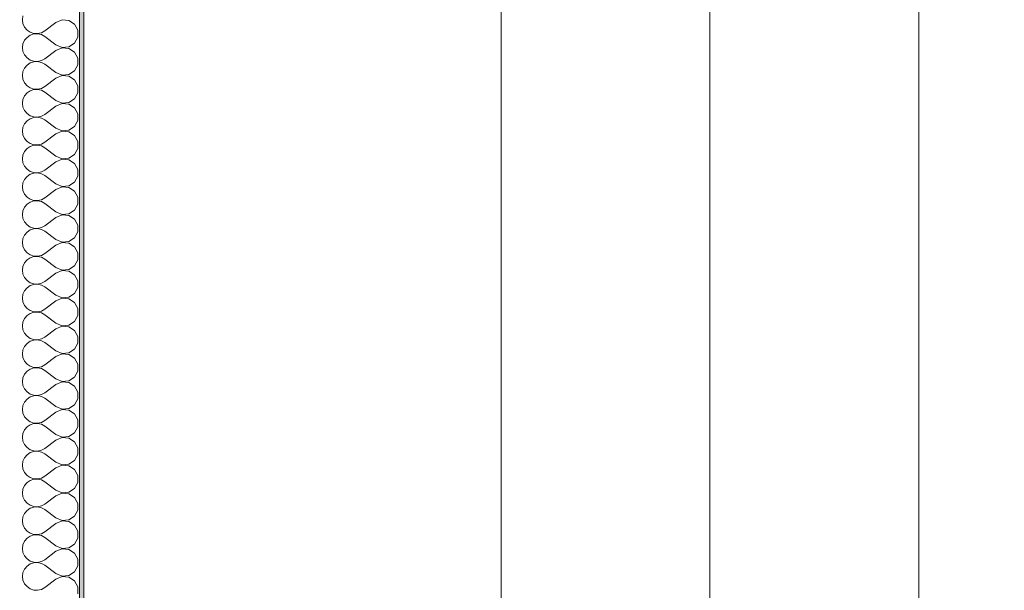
# Model space of a CAD drawing. Header units: metres. Extents: x -4 to 99, y -11 to 17.
# Tile 668 of 747: x 62.28 to 64.64, y 9.23 to 10.6. Entities that reach past the tile are written whole.
import ezdxf

# ---------------------------------------------------------------- set-up
doc = ezdxf.new("R2010")
doc.units = ezdxf.units.M
doc.header["$MEASUREMENT"] = 0
doc.layers.add('152 - Bemaßung_ Beschriftung.Ausbau', color=7, linetype='Continuous')
doc.layers.add('604 - Struktur.Wand Aussen', color=7, linetype='Continuous')
doc.styles.add('ERSTELLTER_STIL_2', font='txt')
doc.dimstyles.new('ERSTELLTER_STIL__1', dxfattribs={"dimtxt": 0.1, "dimasz": 0.0532, "dimexe": 0.18, "dimexo": 0.0625, "dimgap": 0, "dimtad": 1, "dimzin": 0, "dimdsep": 46, "dimtxsty": 'ERSTELLTER_STIL_2', "dimblk": 'ARROWHEAD_2', "dimblk1": 'ARROWHEAD_2', "dimblk2": 'ARROWHEAD_2', "dimcen": 0.09, "dimse1": 1, "dimse2": 1, "dimclrd": 7, "dimclre": 7, "dimclrt": 7, "dimazin": 0, "dimtfac": 1, "dimtdec": 4, "dimtmove": 0, "dimatfit": 3, "dimfxl": 1, "dimtolj": 1, "dimtzin": 0, "dimarcsym": 0})
doc.dimstyles.new('ERSTELLTER_STIL__13', dxfattribs={"dimtxt": 0.1, "dimasz": 0.0532, "dimexe": 0.18, "dimexo": 0.5, "dimgap": 0, "dimtad": 1, "dimzin": 0, "dimdsep": 46, "dimtxsty": 'ERSTELLTER_STIL_2', "dimblk": 'ARROWHEAD_2', "dimblk1": 'ARROWHEAD_2', "dimblk2": 'ARROWHEAD_2', "dimcen": 0.09, "dimse1": 1, "dimse2": 1, "dimclrd": 7, "dimclre": 7, "dimclrt": 7, "dimazin": 0, "dimtfac": 1, "dimtdec": 4, "dimtmove": 0, "dimatfit": 3, "dimfxl": 1, "dimtolj": 1, "dimtzin": 0, "dimarcsym": 0})

# ---------------------------------------------------------------- blocks, each defined once
blk = doc.blocks.new('*X16')
at = {"layer": '604 - Struktur.Wand Aussen', "color": 7, "linetype": 'Continuous', "lineweight": 5}
for p, q in [((62.2896, 10.6091), (62.2884, 10.6)), ((62.2884, 10.6), (62.2896, 10.5909)), ((62.2896, 10.5909), (62.2933, 10.5825)), ((62.3684, 10.5933), (62.3417, 10.5733)), ((62.3833, 10.5996), (62.3684, 10.5933)), ((62.3995, 10.5981), (62.3833, 10.5996)), ((62.413, 10.5891), (62.3995, 10.5981)), ((62.4207, 10.5748), (62.413, 10.5891)), ((62.2933, 10.5825), (62.2992, 10.5754)), ((62.2992, 10.5754), (62.3068, 10.5702)), ((62.3068, 10.5702), (62.3155, 10.5672)), ((62.3155, 10.5661), (62.3068, 10.5631)), ((62.3155, 10.5672), (62.3247, 10.5668)), ((62.3247, 10.5665), (62.3155, 10.5661)), ((62.3247, 10.5668), (62.3336, 10.5689)), ((62.3336, 10.5645), (62.3247, 10.5665)), ((62.3336, 10.5689), (62.3417, 10.5733)), ((62.4207, 10.5585), (62.4207, 10.5748)), ((62.2896, 10.5424), (62.2884, 10.5333)), ((62.2933, 10.5509), (62.2896, 10.5424)), ((62.2992, 10.5579), (62.2933, 10.5509)), ((62.3068, 10.5631), (62.2992, 10.5579)), ((62.3417, 10.56), (62.3336, 10.5645)), ((62.3684, 10.54), (62.3417, 10.56)), ((62.3995, 10.5352), (62.413, 10.5442)), ((62.413, 10.5442), (62.4207, 10.5585)), ((62.2884, 10.5333), (62.2896, 10.5242)), ((62.2896, 10.5242), (62.2933, 10.5158)), ((62.3684, 10.5267), (62.3417, 10.5067)), ((62.3684, 10.54), (62.3833, 10.5337)), ((62.3833, 10.533), (62.3684, 10.5267)), ((62.3833, 10.5337), (62.3995, 10.5352)), ((62.3995, 10.5314), (62.3833, 10.533)), ((62.413, 10.5224), (62.3995, 10.5314)), ((62.4207, 10.5081), (62.413, 10.5224)), ((62.2933, 10.5158), (62.2992, 10.5087)), ((62.2992, 10.5087), (62.3068, 10.5035)), ((62.3068, 10.4965), (62.2992, 10.4913)), ((62.3068, 10.5035), (62.3155, 10.5006)), ((62.3155, 10.4994), (62.3068, 10.4965)), ((62.3155, 10.5006), (62.3247, 10.5001)), ((62.3247, 10.4999), (62.3155, 10.4994)), ((62.3247, 10.5001), (62.3336, 10.5022)), ((62.3336, 10.4978), (62.3247, 10.4999)), ((62.3336, 10.5022), (62.3417, 10.5067)), ((62.3417, 10.4933), (62.3336, 10.4978)), ((62.4207, 10.4919), (62.4207, 10.5081)), ((62.2896, 10.4758), (62.2884, 10.4667)), ((62.2933, 10.4842), (62.2896, 10.4758)), ((62.2992, 10.4913), (62.2933, 10.4842)), ((62.3684, 10.4733), (62.3417, 10.4933)), ((62.3684, 10.4733), (62.3833, 10.467)), ((62.3995, 10.4686), (62.413, 10.4776)), ((62.413, 10.4776), (62.4207, 10.4919)), ((62.2884, 10.4667), (62.2896, 10.4576)), ((62.2896, 10.4576), (62.2933, 10.4491)), ((62.2933, 10.4491), (62.2992, 10.4421)), ((62.3684, 10.46), (62.3417, 10.44)), ((62.3833, 10.4663), (62.3684, 10.46)), ((62.3833, 10.467), (62.3995, 10.4686)), ((62.3995, 10.4648), (62.3833, 10.4663)), ((62.413, 10.4558), (62.3995, 10.4648)), ((62.4207, 10.4415), (62.413, 10.4558)), ((62.2992, 10.4246), (62.2933, 10.4175)), ((62.2992, 10.4421), (62.3068, 10.4369)), ((62.3068, 10.4298), (62.2992, 10.4246)), ((62.3068, 10.4369), (62.3155, 10.4339)), ((62.3155, 10.4328), (62.3068, 10.4298)), ((62.3155, 10.4339), (62.3247, 10.4335)), ((62.3247, 10.4332), (62.3155, 10.4328)), ((62.3247, 10.4335), (62.3336, 10.4355)), ((62.3336, 10.4311), (62.3247, 10.4332)), ((62.3336, 10.4355), (62.3417, 10.44)), ((62.3417, 10.4267), (62.3336, 10.4311)), ((62.3684, 10.4067), (62.3417, 10.4267)), ((62.413, 10.4109), (62.4207, 10.4252)), ((62.4207, 10.4252), (62.4207, 10.4415)), ((62.2896, 10.4091), (62.2884, 10.4)), ((62.2884, 10.4), (62.2896, 10.3909)), ((62.2933, 10.4175), (62.2896, 10.4091)), ((62.3684, 10.4067), (62.3833, 10.4004)), ((62.3833, 10.4004), (62.3995, 10.4019)), ((62.3995, 10.4019), (62.413, 10.4109)), ((62.2896, 10.3909), (62.2933, 10.3825)), ((62.2933, 10.3825), (62.2992, 10.3754)), ((62.3684, 10.3933), (62.3417, 10.3733)), ((62.3833, 10.3996), (62.3684, 10.3933)), ((62.3995, 10.3981), (62.3833, 10.3996)), ((62.413, 10.3891), (62.3995, 10.3981)), ((62.4207, 10.3748), (62.413, 10.3891)), ((62.2992, 10.3579), (62.2933, 10.3509)), ((62.2992, 10.3754), (62.3068, 10.3702)), ((62.3068, 10.3631), (62.2992, 10.3579)), ((62.3068, 10.3702), (62.3155, 10.3672)), ((62.3155, 10.3661), (62.3068, 10.3631)), ((62.3155, 10.3672), (62.3247, 10.3668)), ((62.3247, 10.3665), (62.3155, 10.3661)), ((62.3247, 10.3668), (62.3336, 10.3689)), ((62.3336, 10.3645), (62.3247, 10.3665)), ((62.3336, 10.3689), (62.3417, 10.3733)), ((62.3417, 10.36), (62.3336, 10.3645)), ((62.3684, 10.34), (62.3417, 10.36)), ((62.413, 10.3442), (62.4207, 10.3585)), ((62.4207, 10.3585), (62.4207, 10.3748)), ((62.2896, 10.3424), (62.2884, 10.3333)), ((62.2884, 10.3333), (62.2896, 10.3242)), ((62.2933, 10.3509), (62.2896, 10.3424)), ((62.3684, 10.34), (62.3833, 10.3337)), ((62.3833, 10.333), (62.3684, 10.3267)), ((62.3833, 10.3337), (62.3995, 10.3352)), ((62.3995, 10.3314), (62.3833, 10.333)), ((62.3995, 10.3352), (62.413, 10.3442)), ((62.413, 10.3224), (62.3995, 10.3314)), ((62.2896, 10.3242), (62.2933, 10.3158)), ((62.2933, 10.3158), (62.2992, 10.3087)), ((62.2992, 10.3087), (62.3068, 10.3035)), ((62.3336, 10.3022), (62.3417, 10.3067)), ((62.3684, 10.3267), (62.3417, 10.3067)), ((62.4207, 10.3081), (62.413, 10.3224)), ((62.4207, 10.2919), (62.4207, 10.3081)), ((62.2933, 10.2842), (62.2896, 10.2758)), ((62.2992, 10.2913), (62.2933, 10.2842)), ((62.3068, 10.2965), (62.2992, 10.2913)), ((62.3068, 10.3035), (62.3155, 10.3006)), ((62.3155, 10.2994), (62.3068, 10.2965)), ((62.3155, 10.3006), (62.3247, 10.3001)), ((62.3247, 10.2999), (62.3155, 10.2994)), ((62.3247, 10.3001), (62.3336, 10.3022)), ((62.3336, 10.2978), (62.3247, 10.2999)), ((62.3417, 10.2933), (62.3336, 10.2978)), ((62.3684, 10.2733), (62.3417, 10.2933)), ((62.413, 10.2776), (62.4207, 10.2919)), ((62.2896, 10.2758), (62.2884, 10.2667)), ((62.2884, 10.2667), (62.2896, 10.2576)), ((62.3684, 10.26), (62.3417, 10.24)), ((62.3684, 10.2733), (62.3833, 10.267)), ((62.3833, 10.2663), (62.3684, 10.26)), ((62.3833, 10.267), (62.3995, 10.2686)), ((62.3995, 10.2648), (62.3833, 10.2663)), ((62.3995, 10.2686), (62.413, 10.2776)), ((62.413, 10.2558), (62.3995, 10.2648)), ((62.2896, 10.2576), (62.2933, 10.2491)), ((62.2933, 10.2491), (62.2992, 10.2421)), ((62.2992, 10.2421), (62.3068, 10.2369)), ((62.3068, 10.2369), (62.3155, 10.2339)), ((62.3247, 10.2335), (62.3336, 10.2355)), ((62.3336, 10.2355), (62.3417, 10.24)), ((62.4207, 10.2415), (62.413, 10.2558)), ((62.4207, 10.2252), (62.4207, 10.2415)), ((62.2933, 10.2175), (62.2896, 10.2091)), ((62.2992, 10.2246), (62.2933, 10.2175)), ((62.3068, 10.2298), (62.2992, 10.2246)), ((62.3155, 10.2328), (62.3068, 10.2298)), ((62.3155, 10.2339), (62.3247, 10.2335)), ((62.3247, 10.2332), (62.3155, 10.2328)), ((62.3336, 10.2311), (62.3247, 10.2332)), ((62.3417, 10.2267), (62.3336, 10.2311)), ((62.3684, 10.2067), (62.3417, 10.2267)), ((62.413, 10.2109), (62.4207, 10.2252)), ((62.2896, 10.2091), (62.2884, 10.2)), ((62.2884, 10.2), (62.2896, 10.1909)), ((62.2896, 10.1909), (62.2933, 10.1825)), ((62.3684, 10.1933), (62.3417, 10.1733)), ((62.3684, 10.2067), (62.3833, 10.2004)), ((62.3833, 10.1996), (62.3684, 10.1933)), ((62.3833, 10.2004), (62.3995, 10.2019)), ((62.3995, 10.1981), (62.3833, 10.1996)), ((62.3995, 10.2019), (62.413, 10.2109)), ((62.413, 10.1891), (62.3995, 10.1981)), ((62.4207, 10.1748), (62.413, 10.1891)), ((62.2933, 10.1825), (62.2992, 10.1754)), ((62.2992, 10.1754), (62.3068, 10.1702)), ((62.3068, 10.1702), (62.3155, 10.1672)), ((62.3155, 10.1661), (62.3068, 10.1631)), ((62.3155, 10.1672), (62.3247, 10.1668)), ((62.3247, 10.1665), (62.3155, 10.1661)), ((62.3247, 10.1668), (62.3336, 10.1689)), ((62.3336, 10.1645), (62.3247, 10.1665)), ((62.3336, 10.1689), (62.3417, 10.1733)), ((62.3417, 10.16), (62.3336, 10.1645)), ((62.4207, 10.1585), (62.4207, 10.1748)), ((62.2896, 10.1424), (62.2884, 10.1333)), ((62.2933, 10.1509), (62.2896, 10.1424)), ((62.2992, 10.1579), (62.2933, 10.1509)), ((62.3068, 10.1631), (62.2992, 10.1579)), ((62.3684, 10.14), (62.3417, 10.16)), ((62.3995, 10.1352), (62.413, 10.1442)), ((62.413, 10.1442), (62.4207, 10.1585)), ((62.2884, 10.1333), (62.2896, 10.1242)), ((62.2896, 10.1242), (62.2933, 10.1158)), ((62.3684, 10.1267), (62.3417, 10.1067)), ((62.3684, 10.14), (62.3833, 10.1337)), ((62.3833, 10.133), (62.3684, 10.1267)), ((62.3833, 10.1337), (62.3995, 10.1352)), ((62.3995, 10.1314), (62.3833, 10.133)), ((62.413, 10.1224), (62.3995, 10.1314)), ((62.4207, 10.1081), (62.413, 10.1224)), ((62.2933, 10.1158), (62.2992, 10.1087)), ((62.2992, 10.1087), (62.3068, 10.1035)), ((62.3068, 10.0965), (62.2992, 10.0913)), ((62.3068, 10.1035), (62.3155, 10.1006)), ((62.3155, 10.0994), (62.3068, 10.0965)), ((62.3155, 10.1006), (62.3247, 10.1001)), ((62.3247, 10.0999), (62.3155, 10.0994)), ((62.3247, 10.1001), (62.3336, 10.1022)), ((62.3336, 10.0978), (62.3247, 10.0999)), ((62.3336, 10.1022), (62.3417, 10.1067)), ((62.3417, 10.0933), (62.3336, 10.0978)), ((62.3684, 10.0733), (62.3417, 10.0933)), ((62.4207, 10.0919), (62.4207, 10.1081)), ((62.2896, 10.0758), (62.2884, 10.0667)), ((62.2933, 10.0842), (62.2896, 10.0758)), ((62.2992, 10.0913), (62.2933, 10.0842)), ((62.3684, 10.0733), (62.3833, 10.067)), ((62.3995, 10.0686), (62.413, 10.0776)), ((62.413, 10.0776), (62.4207, 10.0919)), ((62.2884, 10.0667), (62.2896, 10.0576)), ((62.2896, 10.0576), (62.2933, 10.0491)), ((62.2933, 10.0491), (62.2992, 10.0421)), ((62.3684, 10.06), (62.3417, 10.04)), ((62.3833, 10.0663), (62.3684, 10.06)), ((62.3833, 10.067), (62.3995, 10.0686)), ((62.3995, 10.0648), (62.3833, 10.0663)), ((62.413, 10.0558), (62.3995, 10.0648)), ((62.4207, 10.0415), (62.413, 10.0558)), ((62.2992, 10.0246), (62.2933, 10.0175)), ((62.2992, 10.0421), (62.3068, 10.0369)), ((62.3068, 10.0298), (62.2992, 10.0246)), ((62.3068, 10.0369), (62.3155, 10.0339)), ((62.3155, 10.0328), (62.3068, 10.0298)), ((62.3155, 10.0339), (62.3247, 10.0335)), ((62.3247, 10.0332), (62.3155, 10.0328)), ((62.3247, 10.0335), (62.3336, 10.0355)), ((62.3336, 10.0311), (62.3247, 10.0332)), ((62.3336, 10.0355), (62.3417, 10.04)), ((62.3417, 10.0267), (62.3336, 10.0311)), ((62.3684, 10.0067), (62.3417, 10.0267)), ((62.413, 10.0109), (62.4207, 10.0252)), ((62.4207, 10.0252), (62.4207, 10.0415)), ((62.2896, 10.0091), (62.2884, 10)), ((62.2884, 10), (62.2896, 9.9909)), ((62.2933, 10.0175), (62.2896, 10.0091)), ((62.3684, 10.0067), (62.3833, 10.0004)), ((62.3833, 9.9996), (62.3684, 9.9933)), ((62.3833, 10.0004), (62.3995, 10.0019)), ((62.3995, 9.9981), (62.3833, 9.9996)), ((62.3995, 10.0019), (62.413, 10.0109)), ((62.2896, 9.9909), (62.2933, 9.9825)), ((62.2933, 9.9825), (62.2992, 9.9754)), ((62.2992, 9.9754), (62.3068, 9.9702)), ((62.3684, 9.9933), (62.3417, 9.9733)), ((62.413, 9.9891), (62.3995, 9.9981)), ((62.4207, 9.9748), (62.413, 9.9891)), ((62.2992, 9.9579), (62.2933, 9.9509)), ((62.3068, 9.9631), (62.2992, 9.9579)), ((62.3068, 9.9702), (62.3155, 9.9672)), ((62.3155, 9.9661), (62.3068, 9.9631)), ((62.3155, 9.9672), (62.3247, 9.9668)), ((62.3247, 9.9665), (62.3155, 9.9661)), ((62.3247, 9.9668), (62.3336, 9.9689)), ((62.3336, 9.9645), (62.3247, 9.9665)), ((62.3336, 9.9689), (62.3417, 9.9733)), ((62.3417, 9.96), (62.3336, 9.9645)), ((62.3684, 9.94), (62.3417, 9.96)), ((62.413, 9.9442), (62.4207, 9.9585)), ((62.4207, 9.9585), (62.4207, 9.9748)), ((62.2896, 9.9424), (62.2884, 9.9333)), ((62.2884, 9.9333), (62.2896, 9.9242)), ((62.2933, 9.9509), (62.2896, 9.9424)), ((62.3684, 9.94), (62.3833, 9.9337)), ((62.3833, 9.933), (62.3684, 9.9267)), ((62.3833, 9.9337), (62.3995, 9.9352)), ((62.3995, 9.9314), (62.3833, 9.933)), ((62.3995, 9.9352), (62.413, 9.9442)), ((62.413, 9.9224), (62.3995, 9.9314)), ((62.2896, 9.9242), (62.2933, 9.9158)), ((62.2933, 9.9158), (62.2992, 9.9087)), ((62.2992, 9.9087), (62.3068, 9.9035)), ((62.3336, 9.9022), (62.3417, 9.9067)), ((62.3684, 9.9267), (62.3417, 9.9067)), ((62.4207, 9.9081), (62.413, 9.9224)), ((62.4207, 9.8919), (62.4207, 9.9081)), ((62.2933, 9.8842), (62.2896, 9.8758)), ((62.2992, 9.8913), (62.2933, 9.8842)), ((62.3068, 9.8965), (62.2992, 9.8913)), ((62.3068, 9.9035), (62.3155, 9.9006)), ((62.3155, 9.8994), (62.3068, 9.8965)), ((62.3155, 9.9006), (62.3247, 9.9001)), ((62.3247, 9.8999), (62.3155, 9.8994)), ((62.3247, 9.9001), (62.3336, 9.9022)), ((62.3336, 9.8978), (62.3247, 9.8999)), ((62.3417, 9.8933), (62.3336, 9.8978)), ((62.3684, 9.8733), (62.3417, 9.8933)), ((62.413, 9.8776), (62.4207, 9.8919)), ((62.2896, 9.8758), (62.2884, 9.8667)), ((62.2884, 9.8667), (62.2896, 9.8576)), ((62.2896, 9.8576), (62.2933, 9.8491)), ((62.3684, 9.86), (62.3417, 9.84)), ((62.3684, 9.8733), (62.3833, 9.867)), ((62.3833, 9.8663), (62.3684, 9.86)), ((62.3833, 9.867), (62.3995, 9.8686)), ((62.3995, 9.8648), (62.3833, 9.8663)), ((62.3995, 9.8686), (62.413, 9.8776)), ((62.413, 9.8558), (62.3995, 9.8648)), ((62.2933, 9.8491), (62.2992, 9.8421)), ((62.2992, 9.8421), (62.3068, 9.8369)), ((62.3068, 9.8369), (62.3155, 9.8339)), ((62.3155, 9.8339), (62.3247, 9.8335)), ((62.3247, 9.8335), (62.3336, 9.8355)), ((62.3336, 9.8355), (62.3417, 9.84)), ((62.4207, 9.8415), (62.413, 9.8558)), ((62.4207, 9.8252), (62.4207, 9.8415)), ((62.2933, 9.8175), (62.2896, 9.8091)), ((62.2992, 9.8246), (62.2933, 9.8175)), ((62.3068, 9.8298), (62.2992, 9.8246)), ((62.3155, 9.8328), (62.3068, 9.8298)), ((62.3247, 9.8332), (62.3155, 9.8328)), ((62.3336, 9.8311), (62.3247, 9.8332)), ((62.3417, 9.8267), (62.3336, 9.8311)), ((62.3684, 9.8067), (62.3417, 9.8267)), ((62.3995, 9.8019), (62.413, 9.8109)), ((62.413, 9.8109), (62.4207, 9.8252)), ((62.2896, 9.8091), (62.2884, 9.8)), ((62.2884, 9.8), (62.2896, 9.7909)), ((62.2896, 9.7909), (62.2933, 9.7825)), ((62.3684, 9.7933), (62.3417, 9.7733)), ((62.3684, 9.8067), (62.3833, 9.8004)), ((62.3833, 9.7996), (62.3684, 9.7933)), ((62.3833, 9.8004), (62.3995, 9.8019)), ((62.3995, 9.7981), (62.3833, 9.7996)), ((62.413, 9.7891), (62.3995, 9.7981)), ((62.4207, 9.7748), (62.413, 9.7891)), ((62.2933, 9.7825), (62.2992, 9.7754)), ((62.2992, 9.7754), (62.3068, 9.7702)), ((62.3068, 9.7631), (62.2992, 9.7579)), ((62.3068, 9.7702), (62.3155, 9.7672)), ((62.3155, 9.7661), (62.3068, 9.7631)), ((62.3155, 9.7672), (62.3247, 9.7668)), ((62.3247, 9.7665), (62.3155, 9.7661)), ((62.3247, 9.7668), (62.3336, 9.7689)), ((62.3336, 9.7645), (62.3247, 9.7665)), ((62.3336, 9.7689), (62.3417, 9.7733)), ((62.3417, 9.76), (62.3336, 9.7645)), ((62.4207, 9.7585), (62.4207, 9.7748)), ((62.2896, 9.7424), (62.2884, 9.7333)), ((62.2933, 9.7509), (62.2896, 9.7424)), ((62.2992, 9.7579), (62.2933, 9.7509)), ((62.3684, 9.74), (62.3417, 9.76)), ((62.3684, 9.74), (62.3833, 9.7337)), ((62.3995, 9.7352), (62.413, 9.7442)), ((62.413, 9.7442), (62.4207, 9.7585)), ((62.2884, 9.7333), (62.2896, 9.7242)), ((62.2896, 9.7242), (62.2933, 9.7158)), ((62.3684, 9.7267), (62.3417, 9.7067)), ((62.3833, 9.733), (62.3684, 9.7267)), ((62.3833, 9.7337), (62.3995, 9.7352)), ((62.3995, 9.7314), (62.3833, 9.733)), ((62.413, 9.7224), (62.3995, 9.7314)), ((62.4207, 9.7081), (62.413, 9.7224)), ((62.2933, 9.7158), (62.2992, 9.7087)), ((62.2992, 9.7087), (62.3068, 9.7035)), ((62.3068, 9.6965), (62.2992, 9.6913)), ((62.3068, 9.7035), (62.3155, 9.7006)), ((62.3155, 9.6994), (62.3068, 9.6965)), ((62.3155, 9.7006), (62.3247, 9.7001)), ((62.3247, 9.6999), (62.3155, 9.6994)), ((62.3247, 9.7001), (62.3336, 9.7022)), ((62.3336, 9.6978), (62.3247, 9.6999)), ((62.3336, 9.7022), (62.3417, 9.7067)), ((62.3417, 9.6933), (62.3336, 9.6978)), ((62.3684, 9.6733), (62.3417, 9.6933)), ((62.4207, 9.6919), (62.4207, 9.7081)), ((62.2896, 9.6758), (62.2884, 9.6667)), ((62.2933, 9.6842), (62.2896, 9.6758)), ((62.2992, 9.6913), (62.2933, 9.6842)), ((62.3684, 9.6733), (62.3833, 9.667)), ((62.3995, 9.6686), (62.413, 9.6776)), ((62.413, 9.6776), (62.4207, 9.6919)), ((62.2884, 9.6667), (62.2896, 9.6576)), ((62.2896, 9.6576), (62.2933, 9.6491)), ((62.2933, 9.6491), (62.2992, 9.6421)), ((62.3684, 9.66), (62.3417, 9.64)), ((62.3833, 9.6663), (62.3684, 9.66)), ((62.3833, 9.667), (62.3995, 9.6686)), ((62.3995, 9.6648), (62.3833, 9.6663)), ((62.413, 9.6558), (62.3995, 9.6648)), ((62.4207, 9.6415), (62.413, 9.6558)), ((62.2992, 9.6246), (62.2933, 9.6175)), ((62.2992, 9.6421), (62.3068, 9.6369)), ((62.3068, 9.6298), (62.2992, 9.6246)), ((62.3068, 9.6369), (62.3155, 9.6339)), ((62.3155, 9.6328), (62.3068, 9.6298)), ((62.3155, 9.6339), (62.3247, 9.6335)), ((62.3247, 9.6332), (62.3155, 9.6328)), ((62.3247, 9.6335), (62.3336, 9.6355)), ((62.3336, 9.6311), (62.3247, 9.6332)), ((62.3336, 9.6355), (62.3417, 9.64)), ((62.3417, 9.6267), (62.3336, 9.6311)), ((62.3684, 9.6067), (62.3417, 9.6267)), ((62.413, 9.6109), (62.4207, 9.6252)), ((62.4207, 9.6252), (62.4207, 9.6415)), ((62.2896, 9.6091), (62.2884, 9.6)), ((62.2884, 9.6), (62.2896, 9.5909)), ((62.2933, 9.6175), (62.2896, 9.6091)), ((62.3684, 9.6067), (62.3833, 9.6004)), ((62.3833, 9.5996), (62.3684, 9.5933)), ((62.3833, 9.6004), (62.3995, 9.6019)), ((62.3995, 9.5981), (62.3833, 9.5996)), ((62.3995, 9.6019), (62.413, 9.6109)), ((62.413, 9.5891), (62.3995, 9.5981)), ((62.2896, 9.5909), (62.2933, 9.5825)), ((62.2933, 9.5825), (62.2992, 9.5754)), ((62.2992, 9.5754), (62.3068, 9.5702)), ((62.3684, 9.5933), (62.3417, 9.5733)), ((62.4207, 9.5748), (62.413, 9.5891)), ((62.4207, 9.5585), (62.4207, 9.5748)), ((62.2933, 9.5509), (62.2896, 9.5424)), ((62.2992, 9.5579), (62.2933, 9.5509)), ((62.3068, 9.5631), (62.2992, 9.5579)), ((62.3068, 9.5702), (62.3155, 9.5672)), ((62.3155, 9.5661), (62.3068, 9.5631)), ((62.3155, 9.5672), (62.3247, 9.5668)), ((62.3247, 9.5665), (62.3155, 9.5661)), ((62.3247, 9.5668), (62.3336, 9.5689)), ((62.3336, 9.5645), (62.3247, 9.5665)), ((62.3336, 9.5689), (62.3417, 9.5733)), ((62.3417, 9.56), (62.3336, 9.5645)), ((62.3684, 9.54), (62.3417, 9.56)), ((62.413, 9.5442), (62.4207, 9.5585)), ((62.2896, 9.5424), (62.2884, 9.5333)), ((62.2884, 9.5333), (62.2896, 9.5242)), ((62.3684, 9.54), (62.3833, 9.5337)), ((62.3833, 9.533), (62.3684, 9.5267)), ((62.3833, 9.5337), (62.3995, 9.5352)), ((62.3995, 9.5314), (62.3833, 9.533)), ((62.3995, 9.5352), (62.413, 9.5442)), ((62.413, 9.5224), (62.3995, 9.5314)), ((62.2896, 9.5242), (62.2933, 9.5158)), ((62.2933, 9.5158), (62.2992, 9.5087)), ((62.2992, 9.5087), (62.3068, 9.5035)), ((62.3336, 9.5022), (62.3417, 9.5067)), ((62.3684, 9.5267), (62.3417, 9.5067)), ((62.4207, 9.5081), (62.413, 9.5224)), ((62.4207, 9.4919), (62.4207, 9.5081)), ((62.2933, 9.4842), (62.2896, 9.4758)), ((62.2992, 9.4913), (62.2933, 9.4842)), ((62.3068, 9.4965), (62.2992, 9.4913)), ((62.3068, 9.5035), (62.3155, 9.5006)), ((62.3155, 9.4994), (62.3068, 9.4965)), ((62.3155, 9.5006), (62.3247, 9.5001)), ((62.3247, 9.4999), (62.3155, 9.4994)), ((62.3247, 9.5001), (62.3336, 9.5022)), ((62.3336, 9.4978), (62.3247, 9.4999)), ((62.3417, 9.4933), (62.3336, 9.4978)), ((62.3684, 9.4733), (62.3417, 9.4933)), ((62.413, 9.4776), (62.4207, 9.4919)), ((62.2896, 9.4758), (62.2884, 9.4667)), ((62.2884, 9.4667), (62.2896, 9.4576)), ((62.2896, 9.4576), (62.2933, 9.4491)), ((62.3684, 9.46), (62.3417, 9.44)), ((62.3684, 9.4733), (62.3833, 9.467)), ((62.3833, 9.4663), (62.3684, 9.46)), ((62.3833, 9.467), (62.3995, 9.4686)), ((62.3995, 9.4648), (62.3833, 9.4663)), ((62.3995, 9.4686), (62.413, 9.4776)), ((62.413, 9.4558), (62.3995, 9.4648)), ((62.2933, 9.4491), (62.2992, 9.4421)), ((62.2992, 9.4421), (62.3068, 9.4369)), ((62.3068, 9.4369), (62.3155, 9.4339)), ((62.3155, 9.4339), (62.3247, 9.4335)), ((62.3247, 9.4332), (62.3155, 9.4328)), ((62.3247, 9.4335), (62.3336, 9.4355)), ((62.3336, 9.4311), (62.3247, 9.4332)), ((62.3336, 9.4355), (62.3417, 9.44)), ((62.4207, 9.4415), (62.413, 9.4558)), ((62.4207, 9.4252), (62.4207, 9.4415)), ((62.2933, 9.4175), (62.2896, 9.4091)), ((62.2992, 9.4246), (62.2933, 9.4175)), ((62.3068, 9.4298), (62.2992, 9.4246)), ((62.3155, 9.4328), (62.3068, 9.4298)), ((62.3417, 9.4267), (62.3336, 9.4311)), ((62.3684, 9.4067), (62.3417, 9.4267)), ((62.3995, 9.4019), (62.413, 9.4109)), ((62.413, 9.4109), (62.4207, 9.4252)), ((62.2896, 9.4091), (62.2884, 9.4)), ((62.2884, 9.4), (62.2896, 9.3909)), ((62.2896, 9.3909), (62.2933, 9.3825)), ((62.3684, 9.3933), (62.3417, 9.3733)), ((62.3684, 9.4067), (62.3833, 9.4004)), ((62.3833, 9.3996), (62.3684, 9.3933)), ((62.3833, 9.4004), (62.3995, 9.4019)), ((62.3995, 9.3981), (62.3833, 9.3996)), ((62.413, 9.3891), (62.3995, 9.3981)), ((62.4207, 9.3748), (62.413, 9.3891)), ((62.2933, 9.3825), (62.2992, 9.3754)), ((62.2992, 9.3754), (62.3068, 9.3702)), ((62.3068, 9.3631), (62.2992, 9.3579)), ((62.3068, 9.3702), (62.3155, 9.3672)), ((62.3155, 9.3661), (62.3068, 9.3631)), ((62.3155, 9.3672), (62.3247, 9.3668)), ((62.3247, 9.3665), (62.3155, 9.3661)), ((62.3247, 9.3668), (62.3336, 9.3689)), ((62.3336, 9.3645), (62.3247, 9.3665)), ((62.3336, 9.3689), (62.3417, 9.3733)), ((62.3417, 9.36), (62.3336, 9.3645)), ((62.4207, 9.3585), (62.4207, 9.3748)), ((62.2896, 9.3424), (62.2884, 9.3333)), ((62.2933, 9.3509), (62.2896, 9.3424)), ((62.2992, 9.3579), (62.2933, 9.3509)), ((62.3684, 9.34), (62.3417, 9.36)), ((62.3684, 9.34), (62.3833, 9.3337)), ((62.3995, 9.3352), (62.413, 9.3442)), ((62.413, 9.3442), (62.4207, 9.3585)), ((62.2884, 9.3333), (62.2896, 9.3242)), ((62.2896, 9.3242), (62.2933, 9.3158)), ((62.2933, 9.3158), (62.2992, 9.3087)), ((62.3684, 9.3267), (62.3417, 9.3067)), ((62.3833, 9.333), (62.3684, 9.3267)), ((62.3833, 9.3337), (62.3995, 9.3352)), ((62.3995, 9.3314), (62.3833, 9.333)), ((62.413, 9.3224), (62.3995, 9.3314)), ((62.4207, 9.3081), (62.413, 9.3224)), ((62.2992, 9.3087), (62.3068, 9.3035)), ((62.3068, 9.2965), (62.2992, 9.2913)), ((62.3068, 9.3035), (62.3155, 9.3006)), ((62.3155, 9.2994), (62.3068, 9.2965)), ((62.3155, 9.3006), (62.3247, 9.3001)), ((62.3247, 9.2999), (62.3155, 9.2994)), ((62.3247, 9.3001), (62.3336, 9.3022)), ((62.3336, 9.2978), (62.3247, 9.2999)), ((62.3336, 9.3022), (62.3417, 9.3067)), ((62.3417, 9.2933), (62.3336, 9.2978)), ((62.3684, 9.2733), (62.3417, 9.2933)), ((62.413, 9.2776), (62.4207, 9.2919)), ((62.4207, 9.2919), (62.4207, 9.3081)), ((62.2896, 9.2758), (62.2884, 9.2667)), ((62.2933, 9.2842), (62.2896, 9.2758)), ((62.2992, 9.2913), (62.2933, 9.2842)), ((62.3684, 9.2733), (62.3833, 9.267)), ((62.3833, 9.267), (62.3995, 9.2686)), ((62.3995, 9.2686), (62.413, 9.2776)), ((62.2884, 9.2667), (62.2896, 9.2576)), ((62.2896, 9.2576), (62.2933, 9.2491)), ((62.2933, 9.2491), (62.2992, 9.2421)), ((62.3684, 9.26), (62.3417, 9.24)), ((62.3833, 9.2663), (62.3684, 9.26)), ((62.3995, 9.2648), (62.3833, 9.2663)), ((62.413, 9.2558), (62.3995, 9.2648)), ((62.4207, 9.2415), (62.413, 9.2558)), ((62.2992, 9.2421), (62.3068, 9.2369)), ((62.3068, 9.2369), (62.3155, 9.2339)), ((62.3155, 9.2339), (62.3247, 9.2335)), ((62.3247, 9.2335), (62.3336, 9.2355)), ((62.3336, 9.2355), (62.3417, 9.24)), ((62.4207, 9.2252), (62.4207, 9.2415))]:
    blk.add_line(p, q, dxfattribs=at)
blk = doc.blocks.new('*D501')
at = {"layer": '152 - Bemaßung_ Beschriftung.Ausbau', "color": 7, "linetype": 'Continuous', "lineweight": 5}
for p, q in [((63.4, 13.7152), (63.47, 13.6748)), ((63.4875, 13.695), (63.3825, 13.695)), ((63.435, 7.935), (63.435, 13.695)), ((63.4, 7.9552), (63.47, 7.9148)), ((63.4875, 7.935), (63.3825, 7.935))]:
    blk.add_line(p, q, dxfattribs=at)
at = {"layer": '152 - Bemaßung_ Beschriftung.Ausbau', "color": 7, "lineweight": 5, "insert": (63.415, 10.682), "char_height": 0.1, "attachment_point": 7, "rotation": 90, "style": 'ERSTELLTER_STIL_2'}
blk.add_mtext('\\A1;{\\pql;\\fArial|b0|i0|c0|p38;5,76}', dxfattribs=at)
blk = doc.blocks.new('ARROWHEAD_2')
at = {"color": 0, "linetype": 'Continuous', "lineweight": 0}
for p, q in [((-0.378, -0.655), (0.378, 0.655)), ((0, 0), (-1, 0))]:
    blk.add_line(p, q, dxfattribs=at)
blk = doc.blocks.new('*D510')
at = {"layer": '152 - Bemaßung_ Beschriftung.Ausbau', "color": 7, "linetype": 'Continuous', "lineweight": 5}
for p, q in [((63.9, 13.4752), (63.97, 13.4348)), ((63.9875, 13.455), (63.8825, 13.455)), ((63.935, 8.24), (63.935, 13.455)), ((63.9, 8.2602), (63.97, 8.2198)), ((63.9875, 8.24), (63.8825, 8.24))]:
    blk.add_line(p, q, dxfattribs=at)
at = {"layer": '152 - Bemaßung_ Beschriftung.Ausbau', "color": 7, "lineweight": 5, "insert": (63.9344, 10.6894), "char_height": 0.1, "attachment_point": 7, "rotation": 90, "style": 'ERSTELLTER_STIL_2'}
blk.add_mtext('\\A1;{\\pql;\\fArial|b0|i0|c0|p38;5,21\\fArial|b0|i0|c0|p38;\\A1{\\H.66x;\\S5^  ;}}', dxfattribs=at)
blk = doc.blocks.new('*D521')
at = {"layer": '152 - Bemaßung_ Beschriftung.Ausbau', "color": 7, "linetype": 'Continuous', "lineweight": 5}
for p, q in [((64.435, 13), (64.435, 13.45)), ((64.4, 13.0202), (64.47, 12.9798)), ((64.4875, 13), (64.3825, 13)), ((64.435, 8.5), (64.435, 13)), ((64.4, 8.5202), (64.47, 8.4798)), ((64.4875, 8.5), (64.3825, 8.5))]:
    blk.add_line(p, q, dxfattribs=at)
at = {"layer": '152 - Bemaßung_ Beschriftung.Ausbau', "color": 7, "lineweight": 5, "insert": (64.415, 10.617), "char_height": 0.1, "attachment_point": 7, "rotation": 90, "style": 'ERSTELLTER_STIL_2'}
blk.add_mtext('\\A1;{\\pql;\\fArial|b0|i0|c0|p38;4,50}', dxfattribs=at)
blk = doc.blocks.new('*D526')
at = {"layer": '152 - Bemaßung_ Beschriftung.Ausbau', "color": 7, "linetype": 'Continuous', "lineweight": 5}
for p, q in [((64.935, 13.845), (64.935, 13.8792)), ((64.9875, 13.845), (64.8825, 13.845)), ((64.97, 13.8248), (64.9, 13.8652)), ((64.935, -0.145), (64.935, 13.845)), ((64.9, -0.1248), (64.97, -0.1652)), ((64.9875, -0.145), (64.8825, -0.145)), ((64.935, -0.1792), (64.935, -0.145))]:
    blk.add_line(p, q, dxfattribs=at)
at = {"layer": '152 - Bemaßung_ Beschriftung.Ausbau', "color": 7, "lineweight": 5, "insert": (64.915, 6.679), "char_height": 0.1, "attachment_point": 7, "rotation": 90, "style": 'ERSTELLTER_STIL_2'}
blk.add_mtext('\\A1;{\\pql;\\fArial|b0|i0|c0|p38;13,99}', dxfattribs=at)

msp = doc.modelspace()

# ---------------------------------------------------------------- hatches: boundary and pattern name
at = {"layer": '604 - Struktur.Wand Aussen', "linetype": 'Continuous', "lineweight": 0, "true_color": 0x000000}
h = msp.add_hatch(dxfattribs=at)
h.set_pattern_fill('Verputz_0001', color=18, style=0, pattern_type=2)
h.set_pattern_definition([(0, (0, 0), (0, 0.08660254), [0, -0.05]), (0, (0.025, 0.0433), (0, 0.08660254), [0, -0.05])])
h.paths.add_polyline_path([(62.425, 7.935), (62.435, 7.935), (62.435, 13.845), (62.425, 13.845)])

# ---------------------------------------------------------------- linework, layer by layer
at = {"layer": '604 - Struktur.Wand Aussen', "color": 7, "linetype": 'Continuous', "lineweight": 5}
msp.add_line((62.425, 7.935), (62.425, 13.705), dxfattribs=at)
at = {"layer": '604 - Struktur.Wand Aussen', "color": 7, "linetype": 'Continuous', "lineweight": 5, "flags": 128}
msp.add_lwpolyline([(62.435, 7.935), (62.435, 13.845)], dxfattribs=at)

# ---------------------------------------------------------------- block references
at = {"layer": '604 - Struktur.Wand Aussen', "color": 7, "lineweight": 18}
msp.add_blockref('*X16', (0, 0), dxfattribs=at)

# ---------------------------------------------------------------- dimensions: what is measured, and where the dimension line sits
at = {"layer": '152 - Bemaßung_ Beschriftung.Ausbau', "color": 7, "linetype": 'Continuous', "lineweight": 5}
for base, p1, p2, dimstyle, picture, middle in [((64.935, 13.845), (62.425, -0.145), (62.425, 13.845), 'ERSTELLTER_STIL__1', '*D526', (64.865, 6.847)), ((63.435, 13.695), (62.085, 7.935), (62.275, 13.695), 'ERSTELLTER_STIL__1', '*D501', (63.365, 10.8119)), ((63.935025, 13.455), (58.1299889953, 8.24), (62.035025, 13.455), 'ERSTELLTER_STIL__1', '*D510', (63.8650249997, 10.9543704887)), ((64.435, 13), (61.58, 8.5), (61.58, 13), 'ERSTELLTER_STIL__13', '*D521', (64.365, 10.7468))]:
    dim = msp.add_linear_dim(base=base, p1=p1, p2=p2, angle=90, dimstyle=dimstyle, dxfattribs=at)
    dim.commit()
    dim.dimension.update_dxf_attribs({"geometry": picture, "text_midpoint": middle, "dimtype": 160, "text_rotation": 90})

doc.saveas('drawing.dxf')
